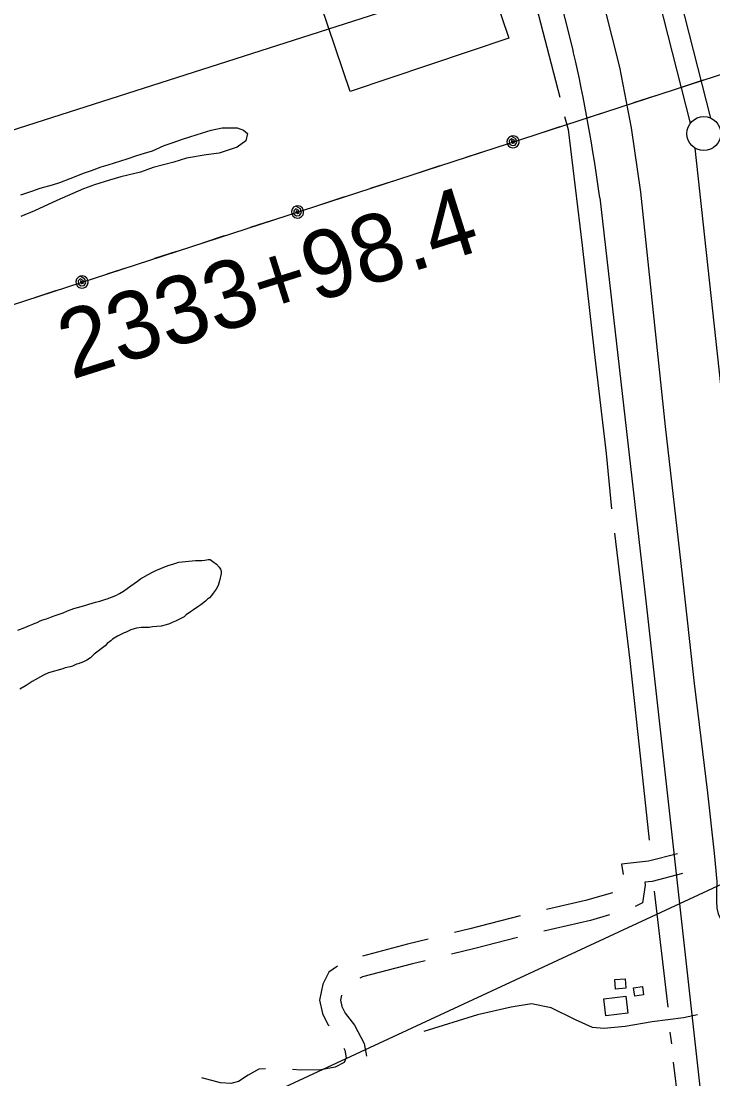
# Model space of a CAD drawing. Extents: x 3250478 to 3288318, y 788638 to 816472.
# Drawn here: x 3272527 to 3273546, y 803186 to 804744 of the extents above; entities that cross this region are included whole.
import ezdxf

# ---------------------------------------------------------------- set-up
doc = ezdxf.new("R2010")
doc.units = 0
for name, color, linetype in [('V-BLDG-OTLN', 7, 'Continuous'), ('V-LEVE-TOET', 7, 'Continuous'), ('V-ROAD-CNTR', 7, 'Continuous'), ('V-SITE-OTLN', 7, 'Continuous'), ('V-SITE-VEGE', 7, 'Continuous'), ('V-SURV-IDEN', 7, 'Continuous'), ('V-SURV-LINE', 7, 'Continuous'), ('V-TOPO-SHOR', 7, 'Continuous'), ('V-UTIL-LINE', 7, 'Continuous')]:
    doc.layers.add(name, color=color, linetype=linetype)

msp = doc.modelspace()

# ---------------------------------------------------------------- linework, layer by layer
at = {"layer": 'V-BLDG-OTLN'}
for points in [[(3273401.6, 803331.9), (3273417.1, 803333.1), (3273418.1, 803319), (3273402.6, 803317.8)], [(3273429.4, 803319.9), (3273442.4, 803321.6), (3273444.1, 803309.4), (3273431, 803307.6)], [(3273385.6, 803303.4), (3273417.9, 803307.3), (3273420.9, 803282.3), (3273388.7, 803278.4)]]:
    msp.add_lwpolyline(points, close=True, dxfattribs=at)
at = {"layer": 'V-LEVE-TOET'}
msp.add_lwpolyline([(3273374, 804813.1), (3273408.6, 804676.7), (3273425.8, 804587), (3273439.5, 804492.2), (3273447.3, 804417.6), (3273475.7, 804147.1), (3273501.2, 803928), (3273518.9, 803768.2), (3273538.4, 803606.9), (3273548.3, 803518.4), (3273552, 803476.6), (3273551.8, 803460), (3273551.4, 803447.4), (3273552, 803437.2), (3273554.2, 803428.9), (3273557.8, 803420.6), (3273561.6, 803407.4), (3273578.8, 803283.1), (3273579.5, 803263.1), (3273575.9, 803249.9), (3273574, 803228.4), (3273575.9, 803206.8), (3273579.3, 803193.4), (3273583.6, 803179.1)], dxfattribs=at)
at = {"layer": 'V-ROAD-CNTR'}
for points in [[(3272730.6, 807084.4), (3272806.1, 806786.7), (3272965.8, 806160), (3273113.1, 805586.1), (3273279.2, 804941.5), (3273340.5, 804699.4)], [(3273379.5, 804483.8), (3273447.4, 803889.9), (3273529.1, 803156.1), (3273653, 802063.6), (3273749.3, 801185.9), (3273833.3, 800447.9), (3273925.1, 799664.3), (3273949.8, 799484.6)], [(3273494, 803517.3), (3273451.6, 803506.2), (3273411.7, 803502.2), (3273414, 803486.6)], [(3273501.7, 803488.3), (3273456.9, 803476.5), (3273446, 803475.5), (3273446.6, 803470.9), (3273442.3, 803445.2), (3273431.9, 803439.8)], [(3273398.2, 803459.5), (3273358.4, 803448.3), (3273301.2, 803435.1)], [(3273262.3, 803425.7), (3273187.9, 803406.7), (3273165.4, 803401.1)], [(3273394.1, 803427.2), (3273365.8, 803419.2), (3273297, 803403.4)], [(3273126.5, 803391.6), (3273096.2, 803384.1), (3273029.7, 803366.6)], [(3273258.1, 803393.7), (3273195.2, 803377.6), (3273161.2, 803369.2)], [(3272992.9, 803351.9), (3272980.3, 803343), (3272971.3, 803324.9), (3272966.5, 803301.5), (3272970.7, 803281.9), (3272978.9, 803265.8), (3272980.5, 803263.9)], [(3273122.4, 803359.6), (3273103.6, 803355), (3273030.1, 803335.7), (3273025.7, 803334.1)], [(3272998.7, 803308.7), (3272997.2, 803301.6), (3272999.2, 803292), (3273004.3, 803282.2), (3273018.1, 803264.7), (3273032.3, 803237.8), (3273035.7, 803219)], [(3273523.5, 803280), (3273502.8, 803275.7), (3273479.9, 803272.8), (3273456.9, 803269.8), (3273416.8, 803262.9), (3273385.7, 803259.6), (3273368.7, 803261.2), (3273343.7, 803272.7), (3273307.9, 803290.5), (3273279.1, 803296.1), (3273249.2, 803291.4), (3273199.4, 803280.1), (3273120.5, 803255.5)], [(3273002.2, 803230.6), (3273003.6, 803228), (3273005.6, 803216.8), (3273002.9, 803209.9), (3272989.6, 803202.6), (3272968.6, 803198.9), (3272939.2, 803198.6), (3272926.8, 803199.4)], [(3272886.9, 803200.4), (3272876.9, 803199.9), (3272861.2, 803191), (3272847, 803181.9), (3272835.9, 803178.9), (3272820.6, 803179.8), (3272793.3, 803187.1)]]:
    msp.add_lwpolyline(points, dxfattribs=at)
msp.add_arc((3271106.1, 804184.6), 2293, 7.4975, 12.9743, dxfattribs=at)
at = {"layer": 'V-SITE-OTLN'}
msp.add_lwpolyline([(3273011.6, 804640.8), (3272957.7, 804800.9), (3273191.4, 804879.5), (3273245.3, 804719.4)], close=True, dxfattribs=at)
at = {"layer": 'V-SITE-VEGE'}
for points in [[(3272526.2, 804488.6), (3272542.3, 804493.7), (3272555, 804498), (3272572.8, 804503.1), (3272583.9, 804506.5), (3272599.1, 804512.4), (3272620.3, 804520.9), (3272630.5, 804524.3), (3272644.9, 804529.4), (3272655.1, 804532.8), (3272683.1, 804541.4), (3272697.5, 804546.5), (3272708.5, 804549.9), (3272720.4, 804553.3), (3272737.4, 804560.9), (3272749.3, 804565.2), (3272764.5, 804570.3), (3272775.6, 804573.7), (3272794.2, 804579.6), (3272806.9, 804583.9), (3272823, 804587.3), (3272845.1, 804587.3), (3272854.4, 804583.9), (3272860.4, 804578.8), (3272857.9, 804567.8), (3272845.1, 804558.5), (3272818.8, 804549.9), (3272799.3, 804547.4), (3272770.5, 804542.3), (3272751.8, 804536.3), (3272721.3, 804528.7), (3272702.6, 804521.9), (3272673.8, 804515), (3272656.8, 804509.9), (3272634.8, 804503.1), (3272618.6, 804497.2), (3272579.6, 804480.2), (3272546.6, 804464.9), (3272526.2, 804456.4)], [(3272522, 803846.6), (3272532.4, 803850.8), (3272535.5, 803852.3), (3272539, 803853.5), (3272544, 803855.8), (3272547.5, 803857), (3272550.2, 803858.1), (3272554.8, 803860.5), (3272559, 803862), (3272564, 803863.6), (3272571.7, 803866.6), (3272577.1, 803868.2), (3272579.8, 803869.3), (3272588.7, 803872.4), (3272594.9, 803875.1), (3272604.5, 803878.6), (3272620.7, 803883.3), (3272626.5, 803885.2), (3272636.5, 803887.9), (3272643, 803889.8), (3272651.5, 803892.5), (3272653.8, 803892.9), (3272666.5, 803898), (3272671.9, 803901), (3272677.7, 803904.5), (3272683.1, 803908), (3272688.5, 803912.2), (3272698.1, 803919.2), (3272702.7, 803922.3), (3272713.9, 803928.8), (3272720.5, 803932.3), (3272725.1, 803935), (3272733.6, 803938.1), (3272737, 803939.7), (3272745.1, 803942.4), (3272750.5, 803943.9), (3272759, 803947), (3272783.7, 803949.7), (3272792.9, 803949.7), (3272797.5, 803950.1), (3272802.5, 803950.9), (3272805.2, 803950.9), (3272809.5, 803947.8), (3272814.5, 803944), (3272818.7, 803939.7), (3272820.7, 803936.7), (3272821.8, 803934), (3272821.8, 803930.1), (3272819.2, 803919.7), (3272817.2, 803912.8), (3272814.2, 803907.4), (3272809.9, 803901.2), (3272807.2, 803898.1), (3272804.5, 803894.6), (3272801.4, 803892.3), (3272798.4, 803889.6), (3272791.4, 803884.2), (3272787.2, 803881.1), (3272780.6, 803876.9)], [(3272780.6, 803876.9), (3272776.4, 803873.8), (3272770.2, 803869.5), (3272766.8, 803866.4), (3272754.5, 803860.3), (3272749.4, 803858.3), (3272745.2, 803856), (3272740.6, 803854.5), (3272733.3, 803852.9), (3272720.5, 803851.8), (3272715.5, 803851), (3272709, 803850.6), (3272704, 803850.6), (3272696.6, 803849.8), (3272693.2, 803849), (3272688.6, 803847.1), (3272681.6, 803844), (3272678.5, 803842.8), (3272673.5, 803840.5), (3272668.9, 803838.2), (3272666.2, 803836.3), (3272661.6, 803833.6), (3272658.9, 803831.3), (3272653.5, 803827), (3272650.4, 803823.9), (3272634.6, 803811.6), (3272629.2, 803806.2), (3272623.8, 803802.7), (3272618.8, 803800.4), (3272610.7, 803797.3), (3272608.4, 803796.5), (3272602.6, 803793.8), (3272598.8, 803793), (3272591.9, 803791.1), (3272588, 803789.6), (3272567.2, 803783.8), (3272559.9, 803780.3), (3272542.9, 803771), (3272538.7, 803768.3), (3272534.4, 803765.2), (3272524.8, 803759.8)]]:
    msp.add_lwpolyline(points, dxfattribs=at)
at = {"layer": 'V-SURV-LINE'}
for points in [[(3272677.7, 807995.6), (3273542.5, 804601.6)], [(3273513.4, 804594.2), (3272648.6, 807988.2)], [(3273666.9, 803204.8), (3273520.1, 804557.1)]]:
    msp.add_lwpolyline(points, dxfattribs=at)
msp.add_circle((3273532.9, 804578.6), 25, dxfattribs=at)
at = {"layer": 'V-TOPO-SHOR'}
for p, q in [((3273459.8, 803462), (3273479.8, 803291.4)), ((3273483, 803254.5), (3273485.4, 803237.1)), ((3273487.8, 803210), (3273496, 803144.8))]:
    msp.add_line(p, q, dxfattribs=at)
for points in [[(3273221.3, 805022.3), (3273247.9, 804912.1), (3273320.5, 804632.5)], [(3273327.4, 804603.9), (3273333, 804584.7), (3273353.5, 804413.5), (3273371.4, 804257), (3273389.2, 804107.4), (3273396.7, 804025.5)], [(3273401.1, 803989.7), (3273423.9, 803802.3), (3273440.9, 803642.9), (3273452.2, 803537.3)]]:
    msp.add_lwpolyline(points, dxfattribs=at)
at = {"layer": 'V-UTIL-LINE'}
for points in [[(3267768.9, 795052), (3267595.7, 796245.4), (3267428.9, 797433.4), (3267186.1, 798668.3), (3266836.5, 800535.4), (3266601.4, 801827.2), (3266502.4, 802344.1), (3267033.5, 802517.9), (3268674.4, 803054.4), (3270333.6, 803588.9), (3271983.5, 804154), (3273734.5, 804723.4), (3276865.7, 805744)], [(3273409.8, 804870.5), (3266681.5, 802716.8)], [(3273500, 804647.2), (3273532.3, 804657.7)], [(3273429.6, 804624.3), (3273462, 804634.8)], [(3273359.3, 804601.4), (3273391.6, 804611.9)], [(3273288.9, 804578.5), (3273321.2, 804589)], [(3273251.8, 804566.4), (3273249.5, 804568.2), (3273249.4, 804565.9), (3273251.6, 804564.3), (3273254.3, 804565.5), (3273253.4, 804568.7), (3273249.3, 804571), (3273246.1, 804568.1), (3273246.4, 804563.2), (3273250.3, 804560.9), (3273254.8, 804561.4), (3273257.4, 804565.4), (3273256, 804570.8), (3273249, 804575), (3273246, 804573.3), (3273243.8, 804570.5), (3273242.8, 804567.2), (3273243.2, 804563.7), (3273245, 804560.6), (3273247.7, 804558.4), (3273251.1, 804557.5), (3273254.6, 804557.9), (3273257.6, 804559.6), (3273259.8, 804562.4), (3273260.8, 804565.7), (3273260.4, 804569.2), (3273258.6, 804572.3), (3273255.9, 804574.5), (3273252.5, 804575.4), (3273249, 804575)], [(3273182.4, 804543.9), (3273214.7, 804554.4)], [(3273112, 804521), (3273144.3, 804531.5)], [(3273041.6, 804498.1), (3273074, 804508.6)], [(3272971.3, 804475.2), (3273003.6, 804485.7)], [(3272934.2, 804463.1), (3272931.9, 804464.9), (3272931.8, 804462.6), (3272934, 804461), (3272936.7, 804462.2), (3272935.8, 804465.4), (3272931.7, 804467.7), (3272928.5, 804464.8), (3272928.7, 804459.9), (3272932.7, 804457.6), (3272937.2, 804458.1), (3272939.8, 804462.1), (3272938.4, 804467.5), (3272931.4, 804471.7), (3272928.3, 804470), (3272926.2, 804467.2), (3272925.2, 804463.9), (3272925.6, 804460.4), (3272927.3, 804457.3), (3272930.1, 804455.1), (3272933.5, 804454.2), (3272937, 804454.6), (3272940, 804456.3), (3272942.2, 804459.1), (3272943.1, 804462.4), (3272942.7, 804465.9), (3272941, 804469), (3272938.3, 804471.2), (3272934.9, 804472.1), (3272931.4, 804471.7)], [(3272864.7, 804440.6), (3272897.1, 804451.1)], [(3272794.4, 804417.7), (3272826.7, 804428.2)], [(3272724, 804394.8), (3272756.3, 804405.3)], [(3272653.6, 804371.9), (3272686, 804382.4)], [(3272616.6, 804359.8), (3272614.3, 804361.6), (3272614.2, 804359.3), (3272616.4, 804357.7), (3272619.1, 804358.9), (3272618.2, 804362.1), (3272614, 804364.4), (3272610.9, 804361.5), (3272611.1, 804356.6), (3272615.1, 804354.3), (3272619.5, 804354.8), (3272622.1, 804358.8), (3272620.7, 804364.2), (3272613.8, 804368.4), (3272610.7, 804366.7), (3272608.5, 804363.9), (3272607.6, 804360.6), (3272608, 804357.1), (3272609.7, 804354), (3272612.5, 804351.8), (3272615.8, 804350.9), (3272619.3, 804351.3), (3272622.4, 804353), (3272624.6, 804355.8), (3272625.5, 804359.1), (3272625.1, 804362.6), (3272623.4, 804365.7), (3272620.6, 804367.9), (3272617.3, 804368.8), (3272613.8, 804368.4)], [(3272547.1, 804337.3), (3272579.5, 804347.8)], [(3271479.8, 798386.9), (3272915.8, 803173.6), (3273649.7, 803514.8), (3273883.9, 803645.4), (3274287.1, 803751.1)]]:
    msp.add_lwpolyline(points, dxfattribs=at)

# ---------------------------------------------------------------- texts
at = {"layer": 'V-SURV-IDEN'}
msp.add_text('2333+98.4', height=100, rotation=17.5682, dxfattribs=at).set_placement((3272601.3, 804215.8))

doc.saveas('drawing.dxf')
